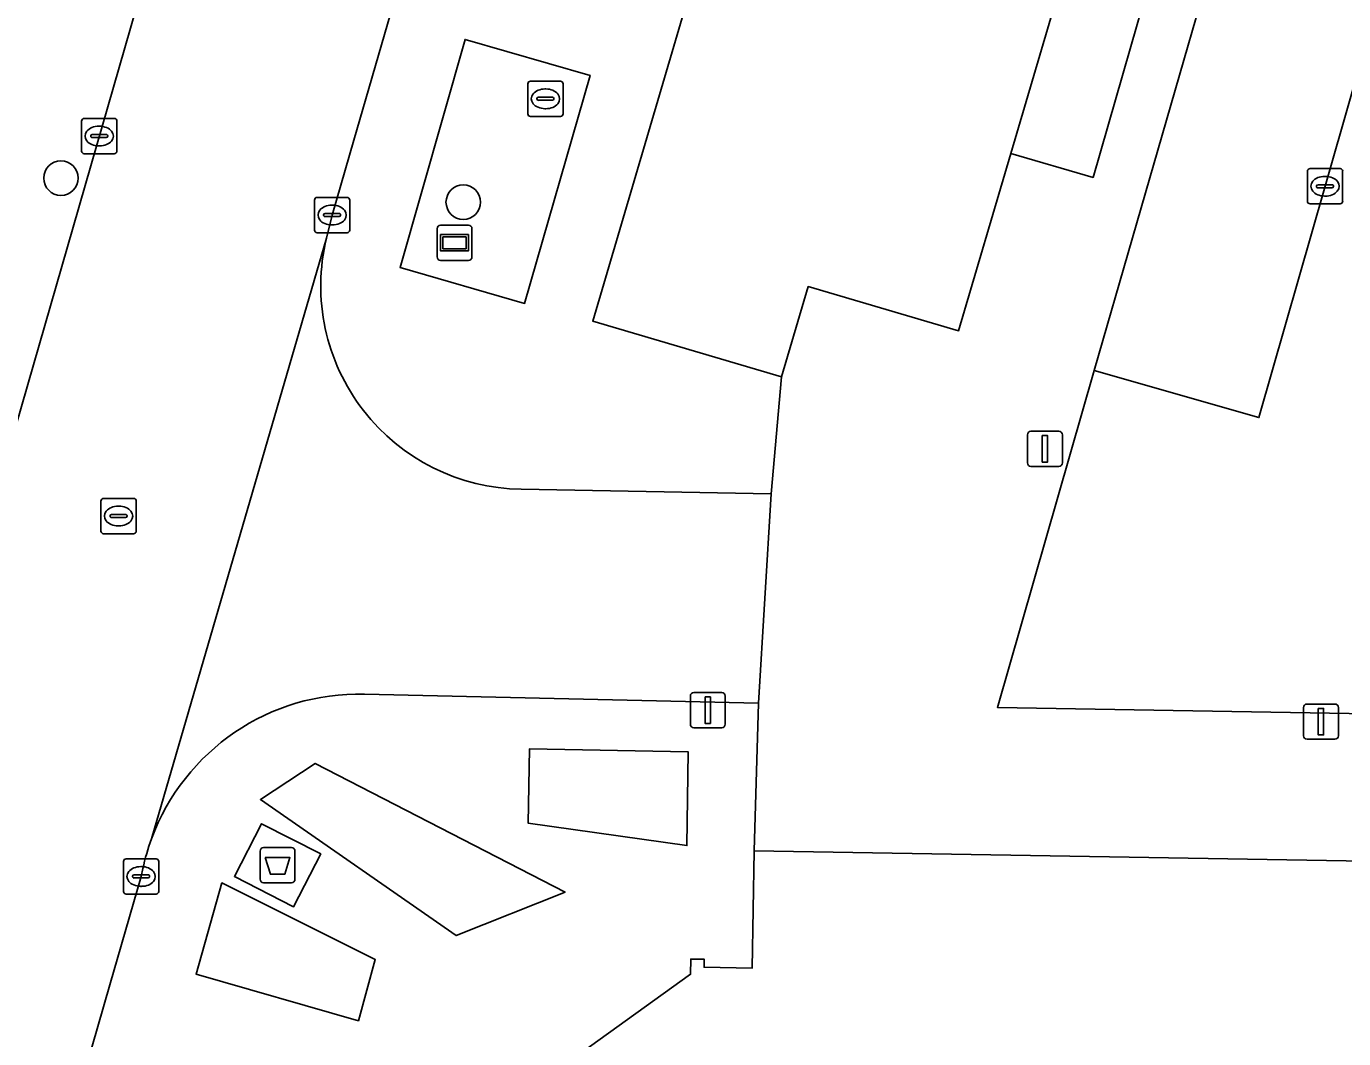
# Model space of a CAD drawing. Extents: x 159817 to 160765, y 380688 to 381638.
# Drawn here: x 160439.6 to 160476.98, y 381258.62 to 381287.33 of the extents above; entities that cross this region are included whole.
import ezdxf

# ---------------------------------------------------------------- set-up
doc = ezdxf.new("R2010")
doc.units = 0
for name, color, linetype in [('IMGEO_Afval_apart_plaats', 7, 'Continuous'), ('IMGEO_Boom', 7, 'Continuous'), ('IMGEO_Brandkraan', 7, 'Continuous'), ('IMGEO_Erf', 7, 'Continuous'), ('IMGEO_Groenvoorziening', 7, 'Continuous'), ('IMGEO_Kolk', 7, 'Continuous'), ('IMGEO_Lichtmast', 7, 'Continuous'), ('IMGEO_Pand', 7, 'Continuous'), ('IMGEO_Parkeervlak_open', 7, 'Continuous'), ('IMGEO_Rijbaan_lokaal_open', 7, 'Continuous'), ('IMGEO_Rioolput', 7, 'Continuous'), ('IMGEO_Straatnaambord', 7, 'Continuous'), ('IMGEO_Voetpad_gesloten', 7, 'Continuous'), ('IMGEO_Voetpad_open', 7, 'Continuous')]:
    doc.layers.add(name, color=color, linetype=linetype)

msp = doc.modelspace()

# ---------------------------------------------------------------- linework, layer by layer
at = {"layer": 'IMGEO_Afval_apart_plaats'}
for p, q in [((160446.234, 381263.14), (160446.234, 381263.94)), ((160446.234, 381263.94), (160446.234, 381263.14)), ((160446.334, 381264.04), (160447.124, 381264.04)), ((160447.124, 381264.04), (160446.334, 381264.04)), ((160447.224, 381263.94), (160447.224, 381263.14)), ((160447.224, 381263.14), (160447.224, 381263.94)), ((160447.124, 381263.04), (160446.334, 381263.04)), ((160446.334, 381263.04), (160447.124, 381263.04))]:
    msp.add_line(p, q, dxfattribs=at)
msp.add_lwpolyline([(160446.377, 381263.754), (160447.081, 381263.754), (160446.932, 381263.284), (160446.526, 381263.284), (160446.377, 381263.754)], dxfattribs=at)
for centre, start, end in [((160446.334, 381263.94), 90, 180), ((160446.334, 381263.94), 90, 180), ((160447.124, 381263.94), 0, 90), ((160447.124, 381263.94), 360, 90), ((160446.334, 381263.14), 180, 270), ((160446.334, 381263.14), 180, 270), ((160447.124, 381263.14), 270, 0), ((160447.124, 381263.14), 270, 0)]:
    msp.add_arc(centre, 0.1, start, end, dxfattribs=at)
at = {"layer": 'IMGEO_Boom'}
for centre in [(160440.583, 381283.026), (160451.997, 381282.344)]:
    msp.add_circle(centre, 0.489, dxfattribs=at)
at = {"layer": 'IMGEO_Brandkraan'}
for p, q in [((160453.829, 381284.849), (160453.829, 381285.701)), ((160453.904, 381285.775), (160454.756, 381285.775)), ((160454.317, 381285.555), (160454.342, 381285.555)), ((160454.83, 381285.701), (160454.83, 381284.849)), ((160454.088, 381285.269), (160454.088, 381285.281)), ((160454.526, 381285.232), (160454.128, 381285.232)), ((160454.131, 381285.318), (160454.529, 381285.318)), ((160454.572, 381285.281), (160454.572, 381285.269)), ((160454.756, 381284.775), (160453.904, 381284.775)), ((160454.34, 381284.995), (160454.315, 381284.995))]:
    msp.add_line(p, q, dxfattribs=at)
for points in [[(160453.829, 381284.849), (160453.829, 381285.701)], [(160453.904, 381285.775), (160454.756, 381285.775)], [(160454.83, 381285.701), (160454.83, 381284.849)], [(160454.756, 381284.775), (160453.904, 381284.775)]]:
    msp.add_lwpolyline(points, dxfattribs=at)
for centre, radius, start, end in [((160453.906, 381285.699), 0.0765, 91.552, 178.448), ((160453.906, 381285.699), 0.0765, 91.552, 178.448), ((160454.754, 381285.699), 0.0765, 1.552, 88.448), ((160454.754, 381285.699), 0.0765, 1.552, 88.448), ((160454.128, 381285.278), 0.0403, 85.8775, 175.7526), ((160454.125, 381285.268), 0.0366, 178.938, 274.7102), ((160454.529, 381285.275), 0.043, 264.8664, 352.4533), ((160454.533, 381285.28), 0.0386, 1.7309, 96.639), ((160453.906, 381284.851), 0.0765, 181.552, 268.448), ((160453.906, 381284.851), 0.0765, 181.552, 268.448), ((160454.754, 381284.851), 0.0765, 271.552, 358.448), ((160454.754, 381284.851), 0.0765, 271.552, 358.448)]:
    msp.add_arc(centre, radius, start, end, dxfattribs=at)
for centre, major_axis, ratio, start_param, end_param in [((160454.316, 381285.275), (-0.387, 0.002), 0.722429, 4.712389, 7.853982), ((160454.341, 381285.275), (-0.39, 0.002), 0.717154, 1.570796, 4.712389)]:
    msp.add_ellipse(centre, major_axis=major_axis, ratio=ratio, start_param=start_param, end_param=end_param, dxfattribs=at)
at = {"layer": 'IMGEO_Erf'}
msp.add_lwpolyline([(160467.531, 381283.72), (160469.866, 381283.045), (160474.287, 381298.407), (160472.049, 381299.054)], close=True, dxfattribs=at)
at = {"layer": 'IMGEO_Groenvoorziening'}
for points in [[(160455.597, 381285.937), (160452.052, 381286.96), (160450.205, 381280.491), (160453.738, 381279.47)], [(160458.379, 381266.753), (160453.879, 381266.843), (160453.841, 381264.729), (160458.342, 381264.095)], [(160447.8, 381266.427), (160446.245, 381265.405), (160451.8, 381261.544), (160454.886, 381262.777)], [(160449.502, 381260.863), (160445.152, 381263.035), (160444.418, 381260.451), (160449.023, 381259.128)]]:
    msp.add_lwpolyline(points, close=True, dxfattribs=at)
at = {"layer": 'IMGEO_Kolk'}
for p, q in [((160441.17, 381283.792), (160441.17, 381284.644)), ((160441.245, 381284.718), (160442.097, 381284.718)), ((160441.658, 381284.498), (160441.683, 381284.498)), ((160442.171, 381284.644), (160442.171, 381283.792)), ((160441.429, 381284.212), (160441.429, 381284.224)), ((160441.867, 381284.175), (160441.469, 381284.175)), ((160441.472, 381284.261), (160441.87, 381284.261)), ((160441.913, 381284.224), (160441.913, 381284.212)), ((160442.097, 381283.718), (160441.245, 381283.718)), ((160441.681, 381283.938), (160441.656, 381283.938)), ((160476.021, 381283.296), (160476.873, 381283.296)), ((160475.946, 381282.37), (160475.946, 381283.222)), ((160476.434, 381283.076), (160476.459, 381283.076)), ((160476.947, 381283.222), (160476.947, 381282.37)), ((160476.205, 381282.79), (160476.205, 381282.802)), ((160476.643, 381282.753), (160476.245, 381282.753)), ((160476.248, 381282.839), (160476.646, 381282.839)), ((160476.689, 381282.802), (160476.689, 381282.79)), ((160447.777, 381281.552), (160447.777, 381282.404)), ((160447.852, 381282.478), (160448.704, 381282.478)), ((160448.265, 381282.258), (160448.29, 381282.258)), ((160448.778, 381282.404), (160448.778, 381281.552)), ((160476.873, 381282.296), (160476.021, 381282.296)), ((160476.457, 381282.516), (160476.432, 381282.516)), ((160448.036, 381281.972), (160448.036, 381281.984)), ((160448.474, 381281.935), (160448.076, 381281.935)), ((160448.079, 381282.021), (160448.477, 381282.021)), ((160448.52, 381281.984), (160448.52, 381281.972)), ((160448.704, 381281.478), (160447.852, 381281.478)), ((160448.288, 381281.698), (160448.263, 381281.698)), ((160442.358, 381262.794), (160442.358, 381263.646)), ((160442.433, 381263.72), (160443.285, 381263.72)), ((160442.846, 381263.5), (160442.871, 381263.5)), ((160443.359, 381263.646), (160443.359, 381262.794)), ((160442.617, 381263.214), (160442.617, 381263.226)), ((160443.055, 381263.177), (160442.657, 381263.177)), ((160442.66, 381263.263), (160443.058, 381263.263)), ((160443.101, 381263.226), (160443.101, 381263.214)), ((160443.285, 381262.72), (160442.433, 381262.72)), ((160442.869, 381262.94), (160442.844, 381262.94))]:
    msp.add_line(p, q, dxfattribs=at)
for points in [[(160441.17, 381283.792), (160441.17, 381284.644)], [(160441.245, 381284.718), (160442.097, 381284.718)], [(160442.171, 381284.644), (160442.171, 381283.792)], [(160442.097, 381283.718), (160441.245, 381283.718)], [(160476.021, 381283.296), (160476.873, 381283.296)], [(160475.946, 381282.37), (160475.946, 381283.222)], [(160476.947, 381283.222), (160476.947, 381282.37)], [(160447.777, 381281.552), (160447.777, 381282.404)], [(160447.852, 381282.478), (160448.704, 381282.478)], [(160448.778, 381282.404), (160448.778, 381281.552)], [(160476.873, 381282.296), (160476.021, 381282.296)], [(160448.704, 381281.478), (160447.852, 381281.478)], [(160442.358, 381262.794), (160442.358, 381263.646)], [(160442.433, 381263.72), (160443.285, 381263.72)], [(160443.359, 381263.646), (160443.359, 381262.794)], [(160443.285, 381262.72), (160442.433, 381262.72)]]:
    msp.add_lwpolyline(points, dxfattribs=at)
for centre, radius, start, end in [((160441.247, 381284.642), 0.0765, 91.552, 178.448), ((160441.247, 381284.642), 0.0765, 91.552, 178.448), ((160442.095, 381284.642), 0.0765, 1.552, 88.448), ((160442.095, 381284.642), 0.0765, 1.552, 88.448), ((160441.469, 381284.221), 0.0403, 85.8775, 175.7526), ((160441.466, 381284.211), 0.0366, 178.938, 274.7102), ((160441.87, 381284.218), 0.043, 264.8664, 352.4533), ((160441.874, 381284.223), 0.0386, 1.7309, 96.639), ((160441.247, 381283.794), 0.0765, 181.552, 268.448), ((160441.247, 381283.794), 0.0765, 181.552, 268.448), ((160442.095, 381283.794), 0.0765, 271.552, 358.448), ((160442.095, 381283.794), 0.0765, 271.552, 358.448), ((160476.023, 381283.22), 0.0765, 91.552, 178.448), ((160476.023, 381283.22), 0.0765, 91.552, 178.448), ((160476.871, 381283.22), 0.0765, 1.552, 88.448), ((160476.871, 381283.22), 0.0765, 1.552, 88.448), ((160476.245, 381282.799), 0.0403, 85.8775, 175.7526), ((160476.242, 381282.789), 0.0366, 178.938, 274.7102), ((160476.646, 381282.796), 0.043, 264.8664, 352.4533), ((160476.65, 381282.801), 0.0386, 1.7309, 96.639), ((160447.854, 381282.402), 0.0765, 91.552, 178.448), ((160447.854, 381282.402), 0.0765, 91.552, 178.448), ((160448.702, 381282.402), 0.0765, 1.552, 88.448), ((160448.702, 381282.402), 0.0765, 1.552, 88.448), ((160476.023, 381282.372), 0.0765, 181.552, 268.448), ((160476.023, 381282.372), 0.0765, 181.552, 268.448), ((160476.871, 381282.372), 0.0765, 271.552, 358.448), ((160476.871, 381282.372), 0.0765, 271.552, 358.448), ((160448.076, 381281.981), 0.0403, 85.8775, 175.7526), ((160448.073, 381281.971), 0.0366, 178.938, 274.7102), ((160448.477, 381281.978), 0.043, 264.8664, 352.4533), ((160448.481, 381281.983), 0.0386, 1.7309, 96.639), ((160447.854, 381281.554), 0.0765, 181.552, 268.448), ((160447.854, 381281.554), 0.0765, 181.552, 268.448), ((160448.702, 381281.554), 0.0765, 271.552, 358.448), ((160448.702, 381281.554), 0.0765, 271.552, 358.448), ((160442.435, 381263.644), 0.0765, 91.552, 178.448), ((160442.435, 381263.644), 0.0765, 91.552, 178.448), ((160443.283, 381263.644), 0.0765, 1.552, 88.448), ((160443.283, 381263.644), 0.0765, 1.552, 88.448), ((160442.657, 381263.223), 0.0403, 85.8775, 175.7526), ((160442.654, 381263.213), 0.0366, 178.938, 274.7102), ((160443.058, 381263.22), 0.043, 264.8664, 352.4533), ((160443.062, 381263.225), 0.0386, 1.7309, 96.639), ((160442.435, 381262.796), 0.0765, 181.552, 268.448), ((160442.435, 381262.796), 0.0765, 181.552, 268.448), ((160443.283, 381262.796), 0.0765, 271.552, 358.448), ((160443.283, 381262.796), 0.0765, 271.552, 358.448)]:
    msp.add_arc(centre, radius, start, end, dxfattribs=at)
for centre, major_axis, ratio, start_param, end_param in [((160441.657, 381284.218), (-0.387, 0.002), 0.722429, 4.712389, 7.853982), ((160441.682, 381284.218), (-0.39, 0.002), 0.717154, 1.570796, 4.712389), ((160476.433, 381282.796), (-0.387, 0.002), 0.722429, 4.712389, 7.853982), ((160476.458, 381282.796), (-0.39, 0.002), 0.717154, 1.570796, 4.712389), ((160448.264, 381281.978), (-0.387, 0.002), 0.722429, 4.712389, 7.853982), ((160448.289, 381281.978), (-0.39, 0.002), 0.717154, 1.570796, 4.712389), ((160442.845, 381263.22), (-0.387, 0.002), 0.722429, 4.712389, 7.853982), ((160442.87, 381263.22), (-0.39, 0.002), 0.717154, 1.570796, 4.712389)]:
    msp.add_ellipse(centre, major_axis=major_axis, ratio=ratio, start_param=start_param, end_param=end_param, dxfattribs=at)
at = {"layer": 'IMGEO_Lichtmast'}
for p, q in [((160468.105, 381275.848), (160468.895, 381275.848)), ((160468.895, 381275.848), (160468.105, 381275.848)), ((160468.005, 381274.948), (160468.005, 381275.748)), ((160468.005, 381275.748), (160468.005, 381274.948)), ((160468.995, 381275.748), (160468.995, 381274.948)), ((160468.995, 381274.948), (160468.995, 381275.748)), ((160468.895, 381274.848), (160468.105, 381274.848)), ((160468.105, 381274.848), (160468.895, 381274.848)), ((160458.441, 381267.538), (160458.441, 381268.338)), ((160458.441, 381268.338), (160458.441, 381267.538)), ((160458.541, 381268.438), (160459.331, 381268.438)), ((160459.331, 381268.438), (160458.541, 381268.438)), ((160459.431, 381268.338), (160459.431, 381267.538)), ((160459.431, 381267.538), (160459.431, 381268.338)), ((160475.836, 381267.211), (160475.836, 381268.011)), ((160475.836, 381268.011), (160475.836, 381267.211)), ((160475.936, 381268.111), (160476.726, 381268.111)), ((160476.726, 381268.111), (160475.936, 381268.111)), ((160476.826, 381268.011), (160476.826, 381267.211)), ((160476.826, 381267.211), (160476.826, 381268.011)), ((160459.331, 381267.438), (160458.541, 381267.438)), ((160458.541, 381267.438), (160459.331, 381267.438)), ((160476.726, 381267.111), (160475.936, 381267.111)), ((160475.936, 381267.111), (160476.726, 381267.111))]:
    msp.add_line(p, q, dxfattribs=at)
for points in [[(160468.425, 381275.723), (160468.575, 381275.723), (160468.575, 381274.973), (160468.425, 381274.973), (160468.425, 381275.723)], [(160458.861, 381268.313), (160459.011, 381268.313), (160459.011, 381267.563), (160458.861, 381267.563), (160458.861, 381268.313)], [(160476.256, 381267.986), (160476.406, 381267.986), (160476.406, 381267.236), (160476.256, 381267.236), (160476.256, 381267.986)]]:
    msp.add_lwpolyline(points, dxfattribs=at)
for centre, start, end in [((160468.105, 381275.748), 90, 180), ((160468.105, 381275.748), 90, 180), ((160468.895, 381275.748), 0, 90), ((160468.895, 381275.748), 360, 90), ((160468.105, 381274.948), 180, 270), ((160468.105, 381274.948), 180, 270), ((160468.895, 381274.948), 270, 0), ((160468.895, 381274.948), 270, 0), ((160458.541, 381268.338), 90, 180), ((160458.541, 381268.338), 90, 180), ((160459.331, 381268.338), 0, 90), ((160459.331, 381268.338), 360, 90), ((160475.936, 381268.011), 90, 180), ((160475.936, 381268.011), 90, 180), ((160476.726, 381268.011), 0, 90), ((160476.726, 381268.011), 360, 90), ((160458.541, 381267.538), 180, 270), ((160458.541, 381267.538), 180, 270), ((160459.331, 381267.538), 270, 0), ((160459.331, 381267.538), 270, 0), ((160475.936, 381267.211), 180, 270), ((160475.936, 381267.211), 180, 270), ((160476.726, 381267.211), 270, 0), ((160476.726, 381267.211), 270, 0)]:
    msp.add_arc(centre, 0.1, start, end, dxfattribs=at)
at = {"layer": 'IMGEO_Pand'}
for points in [[(160474.341, 381315.827), (160469.859, 381312.726), (160469.272, 381312.9), (160469.153, 381312.495), (160469.498, 381312.393), (160469.074, 381310.956), (160465.416, 381312.034), (160455.674, 381278.97), (160461.03, 381277.392), (160461.785, 381279.952), (160466.05, 381278.695), (160467.531, 381283.72), (160472.049, 381299.054), (160475.055, 381309.257), (160474.481, 381309.426), (160475.994, 381310.474), (160475.988, 381310.175), (160490.721, 381309.871)], [(160512.297, 381257.568), (160512.39, 381263.07), (160512.258, 381263.072), (160500, 381263.278), (160460.254, 381263.945), (160460.198, 381260.62), (160458.83, 381260.643), (160458.834, 381260.872), (160458.451, 381260.875), (160458.447, 381260.445), (160453.794, 381257.106)]]:
    msp.add_lwpolyline(points, dxfattribs=at)
at = {"layer": 'IMGEO_Parkeervlak_open'}
msp.add_lwpolyline([(160476.423, 381300.153), (160469.897, 381277.565), (160474.572, 381276.235), (160476.448, 381282.795), (160479.387, 381293.048), (160481.048, 381298.773)], close=True, dxfattribs=at)
at = {"layer": 'IMGEO_Rijbaan_lokaal_open'}
msp.add_lwpolyline([(160480.958, 381277.212), (160483.801, 381286.967), (160486.724, 381297.124), (160489.178, 381305.699), (160478.087, 381305.892), (160476.423, 381300.153), (160481.048, 381298.773), (160479.387, 381293.048), (160476.448, 381282.795), (160474.572, 381276.235), (160469.897, 381277.565), (160467.154, 381268.016), (160478.242, 381267.82)], close=True, dxfattribs=at)
for points in [[(160448.115, 381281.324), (160448.277, 381281.978), (160448.891, 381284.104), (160453.058, 381298.443), (160446.355, 381300.465), (160445.751, 381298.364), (160444.209, 381293.015), (160443.219, 381289.584), (160431.805, 381250), (160431.235, 381248.026), (160437.943, 381246.184), (160439.045, 381250), (160441.975, 381260.142), (160442.858, 381263.221), (160442.909, 381263.442)], [(160443.156, 381264.289), (160448.115, 381281.324)], [(160448.115, 381281.324), (160443.156, 381264.289)], [(160449.196, 381268.391), (160460.37, 381268.135), (160460.732, 381274.073)], [(160460.732, 381274.073), (160453.637, 381274.203)]]:
    msp.add_lwpolyline(points, dxfattribs=at)
for centre, radius, start, end in [((160453.723, 381279.971), 5.768, 166.4334, 269.1504), ((160449.043, 381262.118), 6.275, 88.6045, 159.7594), ((160448.812, 381262.18), 6.037, 159.5517, 167.9331)]:
    msp.add_arc(centre, radius, start, end, dxfattribs=at)
at = {"layer": 'IMGEO_Rioolput'}
for p, q in [((160441.794, 381273.942), (160442.646, 381273.942)), ((160441.719, 381273.016), (160441.719, 381273.868)), ((160442.207, 381273.722), (160442.232, 381273.722)), ((160442.72, 381273.868), (160442.72, 381273.016)), ((160441.978, 381273.436), (160441.978, 381273.448)), ((160442.416, 381273.399), (160442.018, 381273.399)), ((160442.021, 381273.485), (160442.419, 381273.485)), ((160442.462, 381273.448), (160442.462, 381273.436)), ((160442.646, 381272.942), (160441.794, 381272.942)), ((160442.23, 381273.162), (160442.205, 381273.162))]:
    msp.add_line(p, q, dxfattribs=at)
for points in [[(160441.794, 381273.942), (160442.646, 381273.942)], [(160441.719, 381273.016), (160441.719, 381273.868)], [(160442.72, 381273.868), (160442.72, 381273.016)], [(160442.646, 381272.942), (160441.794, 381272.942)]]:
    msp.add_lwpolyline(points, dxfattribs=at)
for centre, radius, start, end in [((160441.796, 381273.866), 0.0765, 91.552, 178.448), ((160441.796, 381273.866), 0.0765, 91.552, 178.448), ((160442.644, 381273.866), 0.0765, 1.552, 88.448), ((160442.644, 381273.866), 0.0765, 1.552, 88.448), ((160442.018, 381273.445), 0.0403, 85.8775, 175.7526), ((160442.015, 381273.435), 0.0366, 178.938, 274.7102), ((160442.419, 381273.442), 0.043, 264.8664, 352.4533), ((160442.423, 381273.447), 0.0386, 1.7309, 96.639), ((160441.796, 381273.018), 0.0765, 181.552, 268.448), ((160441.796, 381273.018), 0.0765, 181.552, 268.448), ((160442.644, 381273.018), 0.0765, 271.552, 358.448), ((160442.644, 381273.018), 0.0765, 271.552, 358.448)]:
    msp.add_arc(centre, radius, start, end, dxfattribs=at)
for centre, major_axis, ratio, start_param, end_param in [((160442.206, 381273.442), (-0.387, 0.002), 0.722429, 4.712389, 7.853982), ((160442.231, 381273.442), (-0.39, 0.002), 0.717154, 1.570796, 4.712389)]:
    msp.add_ellipse(centre, major_axis=major_axis, ratio=ratio, start_param=start_param, end_param=end_param, dxfattribs=at)
at = {"layer": 'IMGEO_Straatnaambord'}
for p, q in [((160451.256, 381280.792), (160451.256, 381281.592)), ((160451.256, 381281.592), (160451.256, 381280.792)), ((160451.356, 381281.692), (160452.146, 381281.692)), ((160452.146, 381281.692), (160451.356, 381281.692)), ((160452.246, 381281.592), (160452.246, 381280.792)), ((160452.246, 381280.792), (160452.246, 381281.592)), ((160452.146, 381280.692), (160451.356, 381280.692)), ((160451.356, 381280.692), (160452.146, 381280.692))]:
    msp.add_line(p, q, dxfattribs=at)
for points in [[(160451.357, 381281.424), (160452.145, 381281.424), (160452.145, 381280.96), (160451.357, 381280.96), (160451.357, 381281.424)], [(160451.422, 381281.359), (160451.422, 381281.025), (160452.08, 381281.025), (160452.08, 381281.359), (160451.422, 381281.359)]]:
    msp.add_lwpolyline(points, dxfattribs=at)
for centre, start, end in [((160451.356, 381281.592), 90, 180), ((160451.356, 381281.592), 90, 180), ((160452.146, 381281.592), 0, 90), ((160452.146, 381281.592), 360, 90), ((160451.356, 381280.792), 180, 270), ((160451.356, 381280.792), 180, 270), ((160452.146, 381280.792), 270, 0), ((160452.146, 381280.792), 270, 0)]:
    msp.add_arc(centre, 0.1, start, end, dxfattribs=at)
at = {"layer": 'IMGEO_Voetpad_gesloten'}
msp.add_lwpolyline([(160447.953, 381263.859), (160446.275, 381264.716), (160445.507, 381263.223), (160447.182, 381262.361)], close=True, dxfattribs=at)
at = {"layer": 'IMGEO_Voetpad_open'}
for points in [[(160431.805, 381250), (160443.219, 381289.584), (160444.209, 381293.015), (160445.751, 381298.364), (160446.355, 381300.465), (160447.107, 381303.084), (160449.383, 381311.002), (160450.643, 381315.276), (160451.733, 381318.945), (160454.554, 381328.548), (160459.02, 381344.1)], [(160453.637, 381274.203), (160460.732, 381274.073), (160461.03, 381277.392), (160455.674, 381278.97), (160465.416, 381312.034), (160469.074, 381310.956), (160469.498, 381312.393), (160469.153, 381312.495), (160469.272, 381312.9), (160469.859, 381312.726), (160474.341, 381315.827), (160474.354, 381316.482), (160474.747, 381316.474), (160474.742, 381316.229), (160476.128, 381316.201), (160476.197, 381319.552), (160476.305, 381323.435), (160464.766, 381323.667)], [(160459.275, 381319.973), (160459.052, 381319.285), (160453.806, 381301.044), (160453.058, 381298.443), (160448.891, 381284.104), (160448.277, 381281.978), (160448.115, 381281.324)], [(160447.635, 381250), (160449.458, 381256.417), (160453.038, 381255.4), (160453.419, 381256.74), (160453.175, 381256.809), (160453.299, 381257.246), (160453.794, 381257.106), (160458.447, 381260.445), (160458.451, 381260.875), (160458.834, 381260.872), (160458.83, 381260.643), (160460.198, 381260.62), (160460.254, 381263.945), (160460.37, 381268.135), (160449.196, 381268.391)], [(160442.909, 381263.442), (160442.858, 381263.221), (160441.975, 381260.142), (160439.045, 381250), (160437.943, 381246.184), (160437.189, 381243.571), (160432.938, 381228.843), (160432.026, 381225.71), (160431.938, 381225.406)]]:
    msp.add_lwpolyline(points, dxfattribs=at)
for points in [[(160525.612, 381309.15), (160525.423, 381309.154), (160510.68, 381309.458), (160510.638, 381306.86), (160500, 381307.058), (160490.678, 381307.231), (160490.721, 381309.871), (160475.988, 381310.175), (160475.994, 381310.474), (160474.481, 381309.426), (160475.055, 381309.257), (160472.049, 381299.054), (160474.287, 381298.407), (160469.866, 381283.045), (160467.531, 381283.72), (160466.05, 381278.695), (160461.785, 381279.952), (160461.03, 381277.392), (160460.732, 381274.073), (160460.37, 381268.135), (160460.254, 381263.945), (160500, 381263.278), (160512.258, 381263.072)], [(160476.423, 381300.153), (160478.087, 381305.892), (160489.178, 381305.699), (160494.175, 381305.598), (160494.378, 381305.749), (160495.007, 381305.733), (160500, 381305.644), (160520.119, 381305.275), (160509.218, 381267.114), (160500, 381267.286), (160489.002, 381267.491), (160483.974, 381267.557), (160483.356, 381267.575), (160483.218, 381267.737), (160478.242, 381267.82), (160467.154, 381268.016), (160469.897, 381277.565)], [(160453.738, 381279.47), (160450.205, 381280.491), (160452.052, 381286.96), (160455.597, 381285.937)], [(160453.841, 381264.729), (160453.879, 381266.843), (160458.379, 381266.753), (160458.342, 381264.095)], [(160446.245, 381265.405), (160447.8, 381266.427), (160454.886, 381262.777), (160451.8, 381261.544)], [(160447.182, 381262.361), (160445.507, 381263.223), (160446.275, 381264.716), (160447.953, 381263.859)], [(160444.418, 381260.451), (160445.152, 381263.035), (160449.502, 381260.863), (160449.023, 381259.128)]]:
    msp.add_lwpolyline(points, close=True, dxfattribs=at)
for centre, radius, start, end in [((160453.723, 381279.971), 5.768, 166.4334, 269.1504), ((160449.043, 381262.118), 6.275, 88.6045, 159.7594), ((160448.812, 381262.18), 6.037, 159.5517, 167.9331)]:
    msp.add_arc(centre, radius, start, end, dxfattribs=at)

doc.saveas('drawing.dxf')
